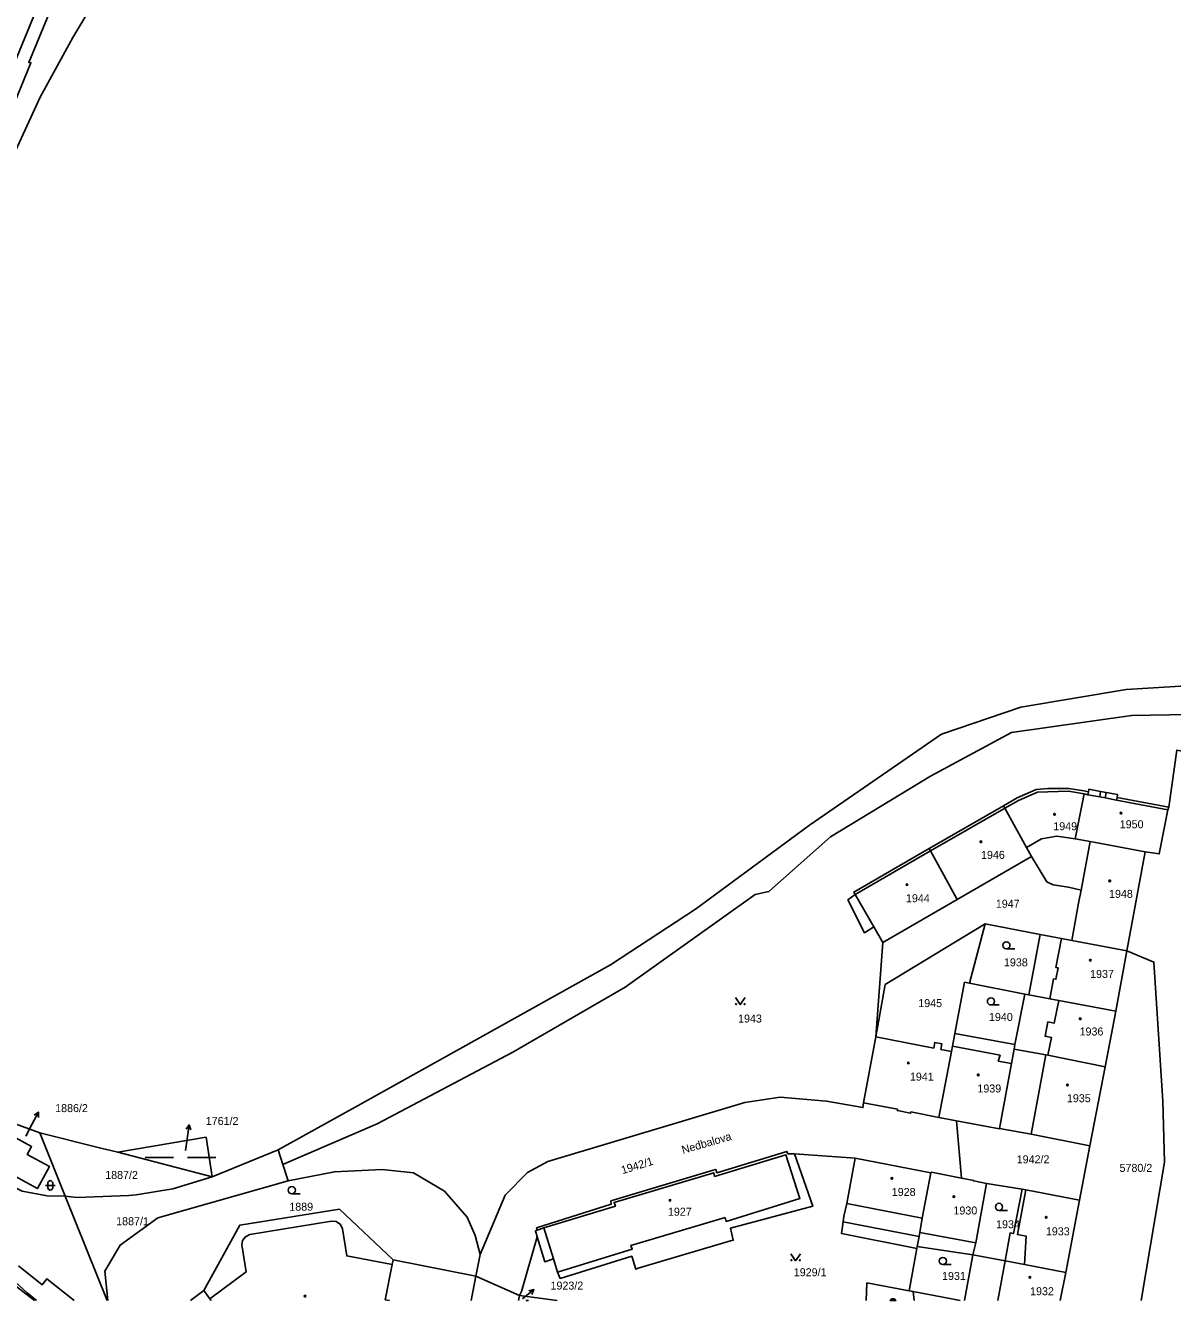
# Model space of a CAD drawing. Extents: x -737240 to -735272, y -1119606 to -1117878.
# Drawn here: x -735644.6 to -735400.8, y -1119605.2 to -1119334.4 of the extents above; entities that cross this region are included whole.
import ezdxf

# ---------------------------------------------------------------- set-up
doc = ezdxf.new("R2010")
doc.units = 0
for name, color, linetype in [('Level 1', 7, 'Continuous'), ('Level 15', 7, 'Continuous'), ('Level 16', 7, 'Continuous'), ('Level 18', 7, 'Continuous'), ('Level 19', 7, 'Continuous'), ('Level 25', 7, 'Continuous'), ('Level 4', 7, 'Continuous')]:
    doc.layers.add(name, color=color, linetype=linetype)

msp = doc.modelspace()

# ---------------------------------------------------------------- linework, layer by layer
at = {"layer": 'Level 1'}
for p, q in [((-735419.59, -1119497.63), (-735421.5, -1119507.19)), ((-735418.66, -1119497.18), (-735418.77, -1119497.78)), ((-735414.89, -1119497.31), (-735416.09, -1119497.08)), ((-735401.57, -1119500.45), (-735412.56, -1119498.38)), ((-735436.71, -1119500.13), (-735452.53, -1119509.24)), ((-735436.71, -1119500.13), (-735436.43, -1119500.62)), ((-735436.43, -1119500.62), (-735431.84, -1119508.98)), ((-735401.57, -1119500.45), (-735401.8, -1119500.98)), ((-735421.5, -1119507.19), (-735418.31, -1119507.7)), ((-735452.53, -1119509.24), (-735452.25, -1119509.74)), ((-735452.25, -1119509.74), (-735446.59, -1119520.06)), ((-735431.84, -1119508.98), (-735430.78, -1119510.92)), ((-735420.23, -1119518.05), (-735418.31, -1119507.7)), ((-735418.31, -1119507.7), (-735406.59, -1119509.94)), ((-735406.59, -1119509.94), (-735410.46, -1119530.96)), ((-735430.78, -1119510.92), (-735446.59, -1119520.06)), ((-735446.59, -1119520.06), (-735462.39, -1119529.19)), ((-735464.3, -1119525.85), (-735462.39, -1119529.19)), ((-735443.97, -1119537.81), (-735440.64, -1119525.25)), ((-735440.64, -1119525.25), (-735428.88, -1119527.46)), ((-735462.39, -1119529.19), (-735463.84, -1119549.26)), ((-735431.33, -1119540.29), (-735428.88, -1119527.46)), ((-735428.88, -1119527.46), (-735424.4, -1119528.31)), ((-735424.4, -1119528.31), (-735422.21, -1119528.73)), ((-735422.21, -1119528.73), (-735410.46, -1119530.96)), ((-735410.46, -1119530.96), (-735412.82, -1119543.77)), ((-735432.2, -1119540.13), (-735443.97, -1119537.81)), ((-735434.27, -1119550.86), (-735432.2, -1119540.13)), ((-735432.2, -1119540.13), (-735431.33, -1119540.29)), ((-735431.33, -1119540.29), (-735426.89, -1119541.12)), ((-735426.89, -1119541.12), (-735424.97, -1119541.48)), ((-735424.97, -1119541.48), (-735412.82, -1119543.77)), ((-735412.82, -1119543.77), (-735415.12, -1119555.61)), ((-735466.45, -1119563.22), (-735463.84, -1119549.26)), ((-735447.52, -1119551.19), (-735447.02, -1119548.53)), ((-735447.02, -1119548.53), (-735434.27, -1119550.86)), ((-735434.46, -1119551.83), (-735434.27, -1119550.86)), ((-735450.43, -1119566.33), (-735447.74, -1119552.33)), ((-735447.74, -1119552.33), (-735447.52, -1119551.19)), ((-735435.02, -1119554.89), (-735434.46, -1119551.83)), ((-735434.46, -1119551.83), (-735427.74, -1119553.04)), ((-735427.74, -1119553.04), (-735427.26, -1119553.14)), ((-735427.26, -1119553.14), (-735415.12, -1119555.61)), ((-735437.57, -1119568.68), (-735435.02, -1119554.89)), ((-735415.12, -1119555.61), (-735418.38, -1119572.38)), ((-735446.68, -1119567.04), (-735450.43, -1119566.33)), ((-735445.64, -1119579.24), (-735446.68, -1119567.04)), ((-735641.57, -1119569.6), (-735636.18, -1119583.1)), ((-735430.83, -1119569.94), (-735437.57, -1119568.68)), ((-735418.38, -1119572.38), (-735430.83, -1119569.94)), ((-735418.38, -1119572.38), (-735420.54, -1119583.96)), ((-735604.91, -1119578.97), (-735625, -1119573.75)), ((-735590.91, -1119573.25), (-735604.91, -1119578.97)), ((-735590.91, -1119573.25), (-735589.91, -1119576.33)), ((-735481.12, -1119574.07), (-735468.23, -1119575.01)), ((-735470, -1119584.65), (-735468.23, -1119575.01)), ((-735468.23, -1119575.01), (-735452.16, -1119578.09)), ((-735589.91, -1119576.33), (-735588.79, -1119579.8)), ((-735452.16, -1119578.09), (-735454.01, -1119587.75)), ((-735440.33, -1119580.37), (-735442.62, -1119592.98)), ((-735440.33, -1119580.37), (-735432.75, -1119581.62)), ((-735636.18, -1119583.1), (-735627.255, -1119605.245)), ((-735432.75, -1119581.62), (-735431.95, -1119581.75)), ((-735431.95, -1119581.75), (-735420.54, -1119583.96)), ((-735420.54, -1119583.96), (-735423.49, -1119599.3)), ((-735454.01, -1119587.75), (-735454.47, -1119590.78)), ((-735454.47, -1119590.78), (-735454.64, -1119591.66)), ((-735455.11, -1119594.18), (-735456.79, -1119603.16)), ((-735455.03, -1119593.74), (-735455.11, -1119594.18)), ((-735454.64, -1119591.66), (-735455.03, -1119593.74)), ((-735443.2, -1119595.53), (-735455.03, -1119593.74)), ((-735442.62, -1119592.98), (-735443.2, -1119595.53)), ((-735566.65, -1119597.58), (-735566.46, -1119596.6)), ((-735566.46, -1119596.6), (-735548.86, -1119600.08)), ((-735547.97, -1119595.45), (-735548.86, -1119600.08)), ((-735531.52, -1119599.19), (-735532.39, -1119596.41)), ((-735443.2, -1119595.53), (-735445.007, -1119605.245)), ((-735443.2, -1119595.53), (-735436.38, -1119596.8)), ((-735436.38, -1119596.8), (-735432.25, -1119597.6)), ((-735432.25, -1119597.6), (-735423.49, -1119599.3)), ((-735423.49, -1119599.3), (-735424.628, -1119605.245)), ((-735548.86, -1119600.08), (-735539.64, -1119604.21)), ((-735606.69, -1119603.14), (-735605.41, -1119604.92)), ((-735539.843, -1119605.245), (-735539.64, -1119604.21)), ((-735539.64, -1119604.21), (-735531.575, -1119605.245)), ((-735456.79, -1119603.16), (-735455.89, -1119603.33)), ((-735455.89, -1119603.33), (-735446.6, -1119605.12)), ((-735455.688, -1119605.245), (-735455.89, -1119603.33)), ((-735446.622, -1119605.245), (-735446.6, -1119605.12)), ((-735446.6, -1119605.12), (-735445.95, -1119605.245))]:
    msp.add_line(p, q, dxfattribs=at)
for points in [[(-735626.96, -1119291.42), (-735628.32, -1119295.94), (-735632.98, -1119308.29), (-735646.39, -1119340.96), (-735663.47, -1119382.69), (-735681.53, -1119426.95), (-735695.88, -1119462.21), (-735699.11, -1119471.83), (-735701.29, -1119481.59), (-735702.6, -1119492.04), (-735702.83, -1119502), (-735702.08, -1119512.3), (-735700.1, -1119522.97), (-735698.84, -1119528.08)], [(-735660.74, -1119384.25), (-735643.47, -1119342.27), (-735643.95, -1119342.18), (-735630.49, -1119309.8), (-735625.18, -1119296), (-735624.44, -1119292.7)], [(-735665.94, -1119557.74), (-735676.68, -1119550.46), (-735679.75, -1119545.3), (-735680.24, -1119544.54), (-735692.75, -1119525.22), (-735695.84, -1119515.61), (-735697.23, -1119505.68), (-735696.84, -1119490.04), (-735695, -1119476.92), (-735683.01, -1119449.34), (-735664.71, -1119402.78), (-735656.83, -1119383.85), (-735649.55, -1119367.01), (-735641.5, -1119349.55), (-735634.56, -1119336.87), (-735628.8, -1119327.29), (-735626.11, -1119323.85), (-735617.84, -1119318.35), (-735609.01, -1119315.2), (-735604.17, -1119314.44), (-735597.38, -1119313.86)], [(-735272.215, -1119501.181), (-735283.7, -1119498.2), (-735307.72, -1119491.47), (-735333.56, -1119484.34), (-735362.03, -1119477.54), (-735389.83, -1119474.14), (-735410.6, -1119475.46), (-735433.04, -1119479.21), (-735449.9, -1119484.93), (-735477.93, -1119504.26), (-735502.18, -1119522.13), (-735520.23, -1119533.95), (-735572.62, -1119563.08), (-735590.91, -1119573.25)], [(-735589.91, -1119576.33), (-735589.81, -1119576.28), (-735569.88, -1119567.69), (-735541.01, -1119552.51), (-735517.17, -1119538.68), (-735489.51, -1119518.98), (-735486.57, -1119518.35), (-735473.51, -1119506.71), (-735452.26, -1119493.87), (-735435.02, -1119484.59), (-735409.49, -1119480.92), (-735389.36, -1119480.6), (-735363.52, -1119485.65)], [(-735379.82, -1119487.07), (-735381.35, -1119486.72), (-735382.12, -1119490.82), (-735382.23, -1119491.43), (-735396.81, -1119488.92), (-735399.83, -1119488.29), (-735401.57, -1119500.45)], [(-735418.66, -1119497.18), (-735419.65, -1119496.97), (-735422.8, -1119496.45), (-735427.27, -1119496.43), (-735429.77, -1119496.69), (-735433.79, -1119498.48), (-735436.71, -1119500.13)], [(-735416.09, -1119497.08), (-735418.55, -1119496.62), (-735418.66, -1119497.18)], [(-735418.77, -1119497.78), (-735419.26, -1119497.69), (-735419.59, -1119497.63)], [(-735412.56, -1119498.38), (-735412.44, -1119497.77), (-735414.89, -1119497.31)], [(-735401.8, -1119500.98), (-735403.59, -1119510.37), (-735406.59, -1119509.94)], [(-735452.53, -1119509.24), (-735468.55, -1119518.46), (-735468.23, -1119518.96)], [(-735430.78, -1119510.92), (-735427.52, -1119516.28), (-735426.15, -1119516.92), (-735422.88, -1119517.45), (-735420.23, -1119518.05)], [(-735420.23, -1119518.05), (-735420.75, -1119520.84), (-735422.21, -1119528.73)], [(-735468.23, -1119518.96), (-735469.78, -1119520.13), (-735466.24, -1119527.11), (-735464.3, -1119525.85)], [(-735463.84, -1119549.26), (-735461.88, -1119538.11), (-735440.64, -1119525.25)], [(-735410.46, -1119530.96), (-735404.72, -1119533.36), (-735402.81, -1119562.9), (-735402.48, -1119575.83), (-735407.45, -1119605.245)], [(-735697.65, -1119532.49), (-735696.63, -1119535.57), (-735694.67, -1119539.88), (-735692.48, -1119544.44), (-735688.95, -1119550.79), (-735685.65, -1119556.03), (-735683.45, -1119559.21), (-735680.58, -1119562.96), (-735676.29, -1119568.3), (-735670.29, -1119575.62), (-735663.59, -1119583.54), (-735658.15, -1119589.58), (-735652.89, -1119595.21), (-735647.61, -1119600.54), (-735644.29, -1119603.62), (-735642.298, -1119605.245)], [(-735697.65, -1119532.49), (-735696.68, -1119536.07), (-735695.49, -1119539.03), (-735695.32, -1119539.48), (-735694.14, -1119542.41), (-735688.68, -1119552.72), (-735684.6, -1119558.8), (-735677.72, -1119567.83), (-735669.12, -1119578.25), (-735661.91, -1119586.51), (-735648.29, -1119600.89), (-735642.734, -1119605.245)], [(-735447.02, -1119548.53), (-735444.99, -1119537.63), (-735443.97, -1119537.81)], [(-735463.84, -1119549.26), (-735451.54, -1119551.61), (-735451.33, -1119550.42), (-735449.83, -1119550.7), (-735450.05, -1119551.89), (-735447.74, -1119552.33)], [(-735665.94, -1119557.74), (-735670.15, -1119565.5), (-735668.3, -1119565.85), (-735666.8, -1119566.4), (-735665.05, -1119567.5), (-735663.15, -1119569.25), (-735660.2, -1119572.5), (-735657.4, -1119574.9), (-735653.1, -1119578.05), (-735645.3, -1119582.05), (-735640.05, -1119583), (-735636.18, -1119583.1)], [(-735641.57, -1119569.6), (-735656.27, -1119564.29), (-735665.94, -1119557.74)], [(-735659.65, -1119571.75), (-735655.14, -1119574.24), (-735646.92, -1119578.8), (-735642.09, -1119581.47), (-735639.53, -1119576.77), (-735644.25, -1119574.2), (-735643.35, -1119572.56), (-735651.79, -1119567.95), (-735665.43, -1119560.4), (-735668.24, -1119565.51), (-735666.68, -1119566.07), (-735664.81, -1119567.24), (-735662.93, -1119568.98)], [(-735466.45, -1119563.22), (-735466.6, -1119564.26), (-735474.33, -1119562.86), (-735484.21, -1119562.01), (-735491.67, -1119563.17), (-735533.6, -1119575.7), (-735537.92, -1119578.08), (-735542.66, -1119582.88), (-735547.97, -1119595.45)], [(-735450.43, -1119566.33), (-735456.41, -1119565.17), (-735456.47, -1119565.45), (-735459.27, -1119564.91), (-735459.21, -1119564.62), (-735466.45, -1119563.22)], [(-735437.57, -1119568.68), (-735437.59, -1119568.78), (-735446.68, -1119567.04)], [(-735625, -1119573.75), (-735628.87, -1119572.78), (-735641.57, -1119569.6)], [(-735604.91, -1119578.97), (-735606.22, -1119570.57), (-735625, -1119573.75)], [(-735535.88, -1119590.29), (-735535.99, -1119589.78), (-735520.11, -1119584.78), (-735520.17, -1119584.09), (-735519.69, -1119583.94), (-735498.45, -1119577.57), (-735497.9, -1119577.4), (-735497.65, -1119578.11), (-735482.74, -1119573.56), (-735482.58, -1119574.08), (-735481.12, -1119574.07)], [(-735481.12, -1119574.07), (-735477.27, -1119585.21), (-735494.73, -1119589.87), (-735494.15, -1119592.43), (-735494.73, -1119592.57), (-735514.36, -1119598.41), (-735514.88, -1119598.58), (-735515.75, -1119595.86), (-735530.99, -1119600.57), (-735531.15, -1119600.06), (-735531.52, -1119599.19)], [(-735588.79, -1119579.8), (-735578.97, -1119577.88), (-735568.77, -1119577.43), (-735562.14, -1119578.11), (-735555.52, -1119582.02), (-735550.76, -1119587.57), (-735549.03, -1119591.46), (-735547.97, -1119595.45)], [(-735452.16, -1119578.09), (-735452.04, -1119578.11), (-735452.02, -1119578.01), (-735445.64, -1119579.24)], [(-735636.18, -1119583.1), (-735633.65, -1119583.35), (-735622.67, -1119582.93), (-735621.07, -1119582.79), (-735613.32, -1119581.52), (-735604.91, -1119578.97)], [(-735588.79, -1119579.8), (-735616.46, -1119587.69), (-735624.47, -1119593.47), (-735627.76, -1119599), (-735627.138, -1119605.245)], [(-735445.64, -1119579.24), (-735443.02, -1119579.75), (-735443.03, -1119579.85), (-735440.33, -1119580.37)], [(-735436.38, -1119596.8), (-735435.31, -1119590.88), (-735434.59, -1119591.02), (-735432.75, -1119581.62)], [(-735606.69, -1119603.14), (-735599.07, -1119589.27), (-735577.87, -1119585.84), (-735566.46, -1119596.6)], [(-735470.79, -1119588.55), (-735470.63, -1119587.34), (-735470, -1119584.65)], [(-735455.11, -1119594.18), (-735471.16, -1119591), (-735470.79, -1119588.55)], [(-735535.83, -1119591.74), (-735536.23, -1119590.41), (-735535.88, -1119590.29)], [(-735539.64, -1119604.21), (-735539.15, -1119603.3), (-735535.83, -1119591.74)], [(-735532.39, -1119596.41), (-735534.24, -1119597), (-735535.83, -1119591.74)], [(-735634.285, -1119605.245), (-735640.09, -1119600.62), (-735641.05, -1119601.89), (-735646.15, -1119597.87)], [(-735567.257, -1119605.245), (-735568.15, -1119605.07), (-735566.65, -1119597.58)], [(-735548.86, -1119600.08), (-735549.867, -1119605.245)], [(-735465.871, -1119605.245), (-735465.76, -1119601.5), (-735456.79, -1119603.16)], [(-735609.525, -1119605.245), (-735606.69, -1119603.14)], [(-735605.41, -1119604.92), (-735605.163, -1119605.245)], [(-735538.216, -1119605.245), (-735538.21, -1119605.22), (-735537.676, -1119605.245)]]:
    msp.add_lwpolyline(points, dxfattribs=at)
at = {"layer": 'Level 16'}
for points in [[(-735644.59, -1119570.32), (-735643.28, -1119567.87), (-735641.868, -1119565.223)], [(-735642.78, -1119565.87), (-735641.868, -1119565.223), (-735641.898, -1119566.341)], [(-735610.62, -1119573.41), (-735610.27, -1119570.92), (-735609.851, -1119567.949)], [(-735610.486, -1119568.87), (-735609.851, -1119567.949), (-735609.496, -1119569.009)], [(-735538.95, -1119604.88), (-735538.88, -1119604.83), (-735536.556, -1119602.933)], [(-735537.646, -1119603.178), (-735536.556, -1119602.933), (-735537.014, -1119603.953)]]:
    msp.add_lwpolyline(points, dxfattribs=at)
at = {"layer": 'Level 25'}
for p, q in [((-735434.318, -1119530.55), (-735436.1, -1119530.55)), ((-735437.598, -1119542.46), (-735439.38, -1119542.46)), ((-735613.19, -1119574.87), (-735619.19, -1119574.87)), ((-735610.19, -1119574.87), (-735604.19, -1119574.87)), ((-735639.85, -1119581.28), (-735639.85, -1119580.28)), ((-735638.85, -1119581.28), (-735638.85, -1119580.28)), ((-735640.35, -1119580.78), (-735638.35, -1119580.78)), ((-735586.238, -1119582.56), (-735588.02, -1119582.56)), ((-735435.888, -1119586.11), (-735437.67, -1119586.11)), ((-735447.828, -1119597.61), (-735449.61, -1119597.61)), ((-735460.848, -1119605.245), (-735459.552, -1119605.245))]:
    msp.add_line(p, q, dxfattribs=at)
for points in [[(-735491.66, -1119540.88), (-735492.66, -1119542.38), (-735493.66, -1119540.88)], [(-735479.9, -1119595.3), (-735480.9, -1119596.8), (-735481.9, -1119595.3)]]:
    msp.add_lwpolyline(points, dxfattribs=at)
for centre in [(-735493.56, -1119542.28), (-735491.76, -1119542.28), (-735481.8, -1119596.7), (-735480, -1119596.7)]:
    msp.add_circle(centre, 0.1, dxfattribs=at)
for centre, start, end in [((-735639.35, -1119580.28), 0, 180), ((-735639.35, -1119581.28), 180, 0)]:
    msp.add_arc(centre, 0.5, start, end, dxfattribs=at)
for centre, major_axis, ratio in [((-735425.85, -1119501.95), (0.18, 0), 0.9848078), ((-735411.72, -1119501.7), (0.18, 0), 0.9848078), ((-735441.52, -1119507.79), (0.18, 0), 0.9848078), ((-735457.22, -1119516.89), (0.18, 0), 0.9848078), ((-735414.12, -1119516.09), (0.18, 0), 0.9848078), ((-735436.1, -1119529.794), (0.764, 0), 0.9894236), ((-735418.26, -1119532.95), (0.18, 0), 0.9848078), ((-735439.38, -1119541.704), (0.764, 0), 0.9894236), ((-735420.4, -1119545.4), (0.18, 0), 0.9848078), ((-735456.93, -1119554.77), (0.18, 0), 0.9848078), ((-735442.09, -1119557.31), (0.18, 0), 0.9848078), ((-735423.11, -1119559.45), (0.18, 0), 0.9848078), ((-735460.43, -1119579.3), (0.18, 0), 0.9848078), ((-735588.02, -1119581.804), (0.764, 0), 0.9894236), ((-735447.26, -1119583.18), (0.18, 0), 0.9848078), ((-735507.62, -1119583.97), (0.18, 0), 0.9848078), ((-735437.67, -1119585.354), (0.764, 0), 0.9894236), ((-735427.63, -1119587.57), (0.18, 0), 0.9848078), ((-735449.61, -1119596.854), (0.764, 0), 0.9894236), ((-735431.09, -1119600.33), (0.18, 0), 0.9848078), ((-735585.21, -1119604.31), (0.18, 0), 0.9848078)]:
    msp.add_ellipse(centre, major_axis=major_axis, ratio=ratio, dxfattribs=at)
msp.add_ellipse((-735460.2, -1119605.644), major_axis=(0.764, 0), ratio=0.9894236, start_param=0.5567047, end_param=2.5848879, dxfattribs=at)
at = {"layer": 'Level 4'}
for p, q in [((-735418.77, -1119497.78), (-735416.26, -1119498.26)), ((-735416.26, -1119498.26), (-735416.09, -1119497.08)), ((-735416.26, -1119498.26), (-735415.13, -1119498.47)), ((-735415.13, -1119498.47), (-735414.89, -1119497.31)), ((-735415.13, -1119498.47), (-735412.66, -1119498.93)), ((-735412.66, -1119498.93), (-735412.56, -1119498.38)), ((-735412.66, -1119498.93), (-735401.8, -1119500.98)), ((-735468.23, -1119518.96), (-735452.25, -1119509.74)), ((-735468.23, -1119518.96), (-735464.3, -1119525.85)), ((-735430.83, -1119569.94), (-735427.74, -1119553.04)), ((-735470, -1119584.65), (-735454.01, -1119587.75)), ((-735470.79, -1119588.55), (-735454.64, -1119591.66)), ((-735535.88, -1119590.29), (-735534.45, -1119589.8)), ((-735534.45, -1119589.8), (-735532.39, -1119596.41)), ((-735454.47, -1119590.78), (-735442.62, -1119592.98)), ((-735437.936, -1119605.245), (-735436.38, -1119596.8))]:
    msp.add_line(p, q, dxfattribs=at)
for points in [[(-735436.43, -1119500.62), (-735433.53, -1119498.98), (-735429.46, -1119497.24), (-735422.87, -1119497.04), (-735419.59, -1119497.63)], [(-735452.25, -1119509.74), (-735436.66, -1119500.75), (-735436.43, -1119500.62)], [(-735431.84, -1119508.98), (-735428.61, -1119507.14), (-735425.34, -1119506.58), (-735421.5, -1119507.19)], [(-735426.89, -1119541.12), (-735426.07, -1119536.91), (-735425.56, -1119537), (-735425.1, -1119534.58), (-735425.6, -1119534.48), (-735424.4, -1119528.31)], [(-735427.26, -1119553.14), (-735426.52, -1119549.36), (-735427.86, -1119549.1), (-735427.28, -1119546.04), (-735425.92, -1119546.31), (-735424.97, -1119541.48)], [(-735435.02, -1119554.89), (-735437.84, -1119554.37), (-735437.44, -1119553.13), (-735447.52, -1119551.19)], [(-735534.45, -1119589.8), (-735519.2, -1119585.2), (-735519.49, -1119584.45), (-735498.32, -1119578.09), (-735498.12, -1119578.87), (-735482.96, -1119574.27), (-735479.98, -1119583.56), (-735495.7, -1119588.46), (-735495.91, -1119587.64), (-735515.96, -1119593.57), (-735515.65, -1119594.36), (-735531.52, -1119599.19)], [(-735432.25, -1119597.6), (-735431.9, -1119591.56), (-735433.76, -1119591.19), (-735431.95, -1119581.75)], [(-735566.65, -1119597.58), (-735576.34, -1119595.77), (-735577.25, -1119590.01), (-735577.67, -1119589.1), (-735578.58, -1119588.49), (-735579.55, -1119588.39), (-735596.92, -1119591.23), (-735597.88, -1119591.69), (-735598.46, -1119592.5), (-735598.62, -1119593.45), (-735597.72, -1119599.17), (-735605.41, -1119604.92)]]:
    msp.add_lwpolyline(points, dxfattribs=at)

# ---------------------------------------------------------------- texts
at = {"layer": 'Level 15'}
msp.add_text('Nedbalova', height=1.7, rotation=16.20702, dxfattribs=at).set_placement((-735504.837, -1119574.112))
at = {"layer": 'Level 16'}
for s, p in [('1886/2', (-735638.32, -1119565.22)), ('1761/2', (-735606.3, -1119567.95)), ('1923/2', (-735533.01, -1119602.93))]:
    msp.add_text(s, height=1.7, dxfattribs=at).set_placement(p)
at = {"layer": 'Level 18'}
for s, height, p in [('1947', 1.7, (-735438.34, -1119521.8)), ('1938', 1.7, (-735436.61, -1119534.25)), ('1945', 1.7, (-735454.83, -1119542.91)), ('1943', 1.7, (-735493.14, -1119546.19)), ('1940', 1.7, (-735439.8, -1119545.85)), ('1886/2', 0.1, (-735644.44, -1119570.32)), ('1761/2', 0.1, (-735610.47, -1119573.41)), ('1942/2', 1.7, (-735433.9, -1119576.1)), ('1887/2', 1.7, (-735627.68, -1119579.42)), ('5780/2', 1.7, (-735412.04, -1119577.92)), ('1889', 1.7, (-735588.54, -1119586.17)), ('1887/1', 1.7, (-735625.35, -1119589.25)), ('1934', 1.7, (-735438.28, -1119589.9)), ('1929/1', 1.7, (-735481.29, -1119600.09)), ('1931', 1.7, (-735449.77, -1119600.88)), ('1923/2', 0.1, (-735538.8, -1119604.88))]:
    msp.add_text(s, height=height, dxfattribs=at).set_placement(p)
msp.add_text('1942/1', height=1.7, rotation=17.30223, dxfattribs=at).set_placement((-735517.675, -1119578.422))
at = {"layer": 'Level 19'}
for s, p in [('1949', (-735426.125, -1119505.33)), ('1950', (-735411.995, -1119504.91)), ('1946', (-735441.485, -1119511.42)), ('1948', (-735414.275, -1119519.7)), ('1944', (-735457.445, -1119520.63)), ('1937', (-735418.295, -1119536.71)), ('1936', (-735420.535, -1119548.94)), ('1941', (-735456.605, -1119558.53)), ('1939', (-735442.255, -1119561.05)), ('1935', (-735423.225, -1119563.12)), ('1928', (-735460.455, -1119583.03)), ('1927', (-735508.045, -1119587.23)), ('1930', (-735447.345, -1119586.97)), ('1933', (-735427.695, -1119591.4)), ('1932', (-735431.055, -1119604.12))]:
    msp.add_text(s, height=1.7, dxfattribs=at).set_placement(p)

doc.saveas('drawing.dxf')
